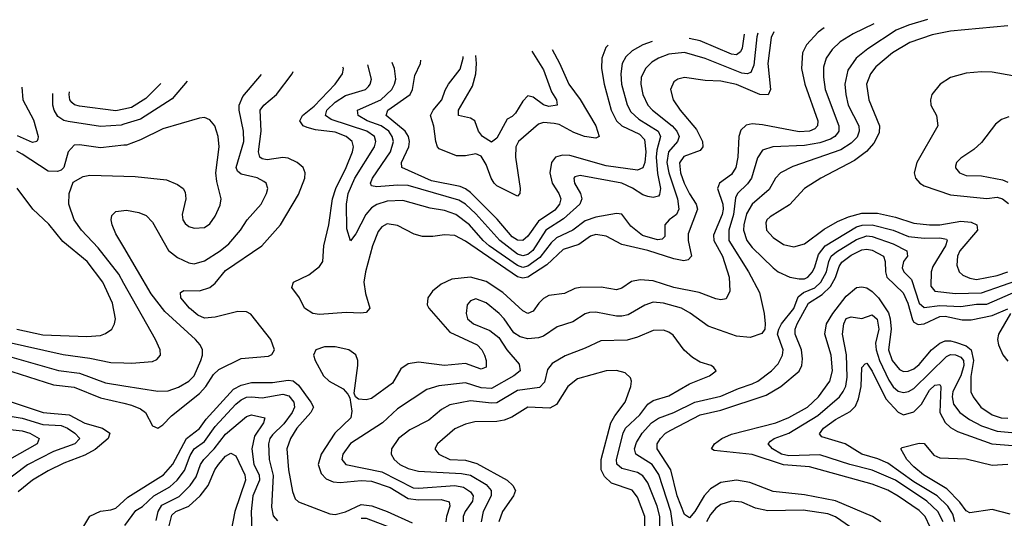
# Model space of a CAD drawing. Header units: inches. Extents: x 1305375 to 1407406, y 744550 to 841633.
# Tile 443 of 509: x 1379601 to 1383377, y 834084 to 835998. Entities that reach past the tile are written whole.
import ezdxf

# ---------------------------------------------------------------- set-up
doc = ezdxf.new("R2010")
doc.units = ezdxf.units.IN
doc.header["$MEASUREMENT"] = 0
doc.layers.add('B3873', color=7, linetype='Continuous')
doc.layers.add('B3883', color=7, linetype='Continuous')

msp = doc.modelspace()

# ---------------------------------------------------------------- linework, layer by layer
at = {"layer": 'B3873', "color": 5}
for points, elevation in [([(1379608.5, 835738.8), (1379612.9, 835690), (1379653.9, 835613.9), (1379671, 835550), (1379670, 835539), (1379666.7, 835530), (1379650, 835526.4), (1379592.2, 835552.2)], 1540), ([(1380000, 835596.3), (1379990, 835593.2), (1379910, 835587.5), (1379786.6, 835606.6), (1379770, 835610.8), (1379746.5, 835626.5), (1379732.7, 835650), (1379727.6, 835670), (1379727.3, 835714.7)], 1540), ([(1380000, 835654.1), (1379970, 835647.5), (1379830, 835666.3), (1379811.3, 835671.3), (1379800.4, 835680.4), (1379793.1, 835690), (1379790.5, 835710.5), (1379791.4, 835720.5)], 1520), ([(1380000, 835515.6), (1379910, 835505.7), (1379830, 835517.8), (1379810, 835515.9), (1379786.3, 835490), (1379769.4, 835430.6), (1379759.6, 835420.4), (1379745.1, 835414.9), (1379710, 835416), (1379610, 835481.6), (1379590, 835492.5)], 1560), ([(1380000, 834985.5), (1379980.3, 835020.3), (1379901.5, 835121.5), (1379837.4, 835190), (1379810, 835229.8), (1379789.2, 835290), (1379789.9, 835330.1), (1379805.9, 835374.1), (1379844.7, 835395.3), (1379870, 835401.5), (1380000, 835397.4)], 1560), ([(1379590, 834809.8), (1379690, 834788.5), (1379858.4, 834781.6), (1379910, 834785), (1379930, 834792.5), (1379953.8, 834810), (1379964.5, 834830), (1379967.9, 834850), (1379957, 834910), (1379919.5, 834990), (1379859.2, 835070), (1379766.6, 835146.6), (1379712.5, 835212.5), (1379650.6, 835270), (1379591.3, 835351.3)], 1580), ([(1380000, 835124.2), (1379970, 835175.4), (1379955.3, 835210), (1379951, 835230), (1379953.7, 835246.3), (1379970, 835261.1), (1380000, 835265.1)], 1540), ([(1379470, 834779.1), (1379767.2, 834712.8), (1379870, 834698.6), (1379950, 834682.2), (1380000, 834680)], 1560), ([(1379570, 834702.8), (1379750, 834651.6), (1379830, 834640.5), (1379930, 834603.4), (1380000, 834592.3)], 1540), ([(1379570, 834647.8), (1379730, 834595.9), (1379810, 834587.5), (1379910, 834546.6), (1380000, 834525.3)], 1520), ([(1379530, 834544.1), (1379690.2, 834490), (1379790, 834480.7), (1379850, 834448.5), (1379918.9, 834430), (1379946, 834410), (1379939.9, 834390), (1379890, 834348.1), (1379850, 834325.9), (1379770, 834295.6), (1379710, 834266.4), (1379649.6, 834230), (1379594.8, 834185.2)], 1480), ([(1379510, 834485.3), (1379610, 834467.9), (1379690, 834443.4), (1379759.6, 834439.6), (1379783.6, 834430), (1379812.8, 834410), (1379830.8, 834390), (1379812.7, 834370), (1379730, 834340.4), (1379630.9, 834289.1), (1379525.9, 834210)], 1460), ([(1379470, 834435.1), (1379610, 834419.5), (1379640.1, 834410), (1379675, 834390), (1379668.3, 834370), (1379561.9, 834310)], 1440), ([(1379581, 833919), (1379650, 833961.7), (1379670, 833962.4), (1379710, 833948.8), (1379730, 833946.8), (1379750, 833953.1), (1379838.8, 834041.2), (1379870, 834091.6), (1379910, 834111.7), (1379950, 834116.1), (1379970, 834123.1), (1380000, 834150.6)], 1480)]:
    msp.add_lwpolyline(points, dxfattribs=dict(at, elevation=elevation))
at = {"layer": 'B3883', "color": 5}
for points, elevation in [([(1382877.1, 835981.5), (1382796.8, 835943.2), (1382747.8, 835912.2), (1382716.4, 835883.6), (1382693.4, 835850), (1382684, 835816), (1382683.1, 835776.9), (1382690.1, 835730.1), (1382741.7, 835590), (1382742, 835570), (1382737.3, 835562.7), (1382727.5, 835550), (1382710, 835539.3), (1382670, 835524.8), (1382610, 835515.4), (1382489.7, 835510.3), (1382450, 835497.5), (1382430, 835467.3), (1382406.9, 835390), (1382392.2, 835367.8), (1382353.3, 835330), (1382346.5, 835313.5), (1382338.6, 835250), (1382320.6, 835190), (1382320.9, 835150), (1382395.9, 835030), (1382438.6, 834950), (1382455.8, 834870), (1382459.3, 834830), (1382458, 834810), (1382446.5, 834793.5), (1382402.6, 834777.4), (1382350, 834783.1), (1382241.2, 834821.2), (1382171.5, 834871.5), (1382138.2, 834890), (1382070, 834909.9), (1382030, 834912.9), (1381997.7, 834902.3), (1381934.8, 834865.2), (1381910, 834859.1), (1381890, 834859.3), (1381810, 834875.4), (1381785.9, 834874.1), (1381770, 834869.1), (1381721.5, 834838.5), (1381661.5, 834818.5), (1381610, 834783.1), (1381590, 834776), (1381550, 834772.8), (1381520.7, 834780.7), (1381496.2, 834796.2), (1381458.7, 834850), (1381439.4, 834870), (1381390, 834910.5), (1381350, 834925.8), (1381330, 834918.9), (1381317.3, 834902.7), (1381313, 834870), (1381318.7, 834850), (1381340.8, 834830), (1381404.3, 834804.3), (1381437.8, 834777.8), (1381469.5, 834730), (1381515.8, 834675.8), (1381520.1, 834650), (1381495.7, 834630), (1381410, 834582.2), (1381370, 834584.4), (1381310, 834603.6), (1381208.2, 834591.8), (1381161.6, 834578.4), (1381050, 834503.9), (1380992.1, 834450), (1380870, 834371.4), (1380840.1, 834330), (1380836.3, 834310), (1380851.7, 834290), (1380990, 834262.1), (1381110, 834201.1), (1381130, 834199), (1381270, 834209.6), (1381302.6, 834202.6), (1381330, 834185.3), (1381340.1, 834170), (1381336.9, 834150), (1381309.7, 834110), (1381301.7, 834090), (1381301.6, 834070)], 1540), ([(1383082.3, 835997.9), (1383010, 835977.3), (1382962.4, 835957.6), (1382853.5, 835886.5), (1382809, 835850), (1382776.6, 835803.4), (1382765.4, 835750), (1382768.7, 835710), (1382778.6, 835670), (1382818.3, 835590), (1382820.8, 835570), (1382812.6, 835547.4), (1382790, 835523.7), (1382750, 835498.4), (1382565.6, 835434.4), (1382518.8, 835410), (1382499.8, 835390), (1382474.6, 835345.4), (1382410, 835289.4), (1382388, 835252), (1382377.5, 835210), (1382377.2, 835190), (1382390, 835149.5), (1382410, 835123.1), (1382490, 835045.1), (1382510, 835029.4), (1382554, 835010), (1382590, 835002.5), (1382610, 835003.2), (1382623.9, 835010), (1382640.9, 835030), (1382650, 835049.3), (1382664.2, 835095.8), (1382690, 835130.1), (1382810, 835202.8), (1382831.3, 835208.7), (1382870, 835209.8), (1382950, 835190.3), (1383010, 835165.4), (1383070, 835159.2), (1383130, 835160.4), (1383154.9, 835154.9), (1383157.8, 835150), (1383151.5, 835130), (1383102.9, 835050), (1383095.8, 835030), (1383095.2, 834975.1), (1383110, 834955.8), (1383190, 834946.7), (1383290, 834949.8), (1383450, 835005.9)], 1560), ([(1383390, 835974.5), (1383170, 835953.7), (1383100.3, 835939.7), (1383014.3, 835910), (1382947.8, 835870), (1382883.7, 835816.3), (1382863.3, 835790), (1382848.3, 835750), (1382857, 835690), (1382898.3, 835590), (1382896.6, 835563.4), (1382876.2, 835523.8), (1382848.3, 835491.7), (1382802.5, 835457.5), (1382672.9, 835390), (1382611, 835350), (1382553.2, 835286.8), (1382479.2, 835240.7), (1382466.7, 835230), (1382462.5, 835217.5), (1382465.4, 835190), (1382490, 835162), (1382530, 835134.2), (1382570, 835126.4), (1382610, 835137.1), (1382686.2, 835193.8), (1382736.9, 835223.1), (1382778.8, 835241.2), (1382830, 835254.5), (1382890, 835254.9), (1382959.2, 835239.2), (1383030, 835216.5), (1383090, 835210.4), (1383130, 835210.8), (1383210, 835224.2), (1383250, 835221), (1383271.1, 835210), (1383274.4, 835190), (1383205.8, 835110), (1383197.3, 835090), (1383194.9, 835054.9), (1383203.5, 835030), (1383217.3, 835017.3), (1383245, 835005), (1383270, 835000.8), (1383350, 835015.9), (1383390, 835030.1)], 1580), ([(1382493.4, 835951), (1382483.1, 835930), (1382470.1, 835829.9), (1382480.1, 835730), (1382471, 835709), (1382439.8, 835710), (1382350, 835749.4), (1382290, 835761.9), (1382230, 835764.5), (1382150, 835775.9), (1382124.4, 835770), (1382110, 835758.9), (1382097.2, 835730), (1382107.3, 835690), (1382134, 835650), (1382196.1, 835576.1), (1382219.5, 835530), (1382220.3, 835510), (1382210, 835495.3), (1382147.2, 835472.8), (1382131.3, 835448.7), (1382135.1, 835410), (1382149.6, 835370), (1382169.1, 835329.1), (1382195.7, 835290), (1382200.8, 835270), (1382164.7, 835175.3), (1382164.8, 835150), (1382176.7, 835090), (1382164.3, 835075.7), (1382147.8, 835072.2), (1382110, 835079.7), (1382010, 835112.2), (1381910, 835135.4), (1381850, 835166.7), (1381810, 835173.4), (1381790, 835166.4), (1381745.7, 835134.3), (1381684.8, 835115.2), (1381622.8, 835057.2), (1381550, 835009.5), (1381530, 835005.1), (1381510, 835010.8), (1381310, 835148.1), (1381270, 835169), (1381230, 835172.4), (1381185.1, 835165.1), (1381145.2, 835165.2), (1381114, 835173.9), (1381050, 835208.2), (1381010, 835213.7), (1380990, 835202.9), (1380975.4, 835184.6), (1380954.3, 835130), (1380926.6, 835030), (1380920.3, 834990), (1380926.6, 834946.6), (1380943.2, 834890), (1380930, 834873.5), (1380908.8, 834871.2), (1380853.1, 834873.1), (1380750, 834866.2), (1380724.5, 834870), (1380693.4, 834890), (1380673.2, 834930), (1380645, 834970), (1380651.2, 834990), (1380710, 835018), (1380749.9, 835050), (1380762.7, 835070), (1380766.9, 835130), (1380786.1, 835210), (1380800.2, 835310), (1380813.5, 835350), (1380853, 835430), (1380876.8, 835490), (1380880.8, 835510), (1380875.3, 835530), (1380853.2, 835550), (1380810, 835566.1), (1380735.2, 835575.2), (1380703.8, 835583.8), (1380687.6, 835590), (1380674.5, 835610), (1380685, 835630), (1380730, 835665.2), (1380810.3, 835750), (1380838.4, 835790), (1380842.6, 835810), (1380840.4, 835815.9)], 1480), ([(1382685.8, 835966.3), (1382662.7, 835950), (1382618.7, 835901.3), (1382603, 835870), (1382599.3, 835810), (1382611.5, 835750), (1382661.4, 835610), (1382659.9, 835590), (1382650, 835579.1), (1382630, 835569.4), (1382590, 835567.7), (1382450, 835594.3), (1382410, 835598), (1382386.9, 835593.1), (1382366.5, 835573.5), (1382359, 835550), (1382354.7, 835470), (1382346.9, 835430), (1382330, 835402.9), (1382284.5, 835370), (1382277.5, 835350), (1382297.2, 835290), (1382298.8, 835270), (1382295.1, 835250), (1382261.6, 835170), (1382262.8, 835150), (1382296.3, 835090), (1382321.6, 835010), (1382323.9, 834956.1), (1382310, 834926.6), (1382290, 834922), (1382270, 834925.9), (1382207.1, 834950), (1382110, 834970.2), (1382030, 834995.4), (1381980.7, 834999.3), (1381947.7, 834992.3), (1381910, 834966.6), (1381890, 834960.5), (1381830.4, 834970.4), (1381750.1, 834969.9), (1381730, 834965.4), (1381690, 834946.2), (1381630, 834938.7), (1381610, 834928), (1381591.6, 834910), (1381570, 834878.3), (1381550, 834869.9), (1381530, 834879.9), (1381453.1, 834950), (1381390, 834993.3), (1381330, 835009.6), (1381258.6, 835001.4), (1381217.1, 834982.9), (1381184, 834956), (1381166, 834930), (1381163.7, 834903.7), (1381169.2, 834890), (1381250, 834798.8), (1381355.5, 834750), (1381373.1, 834730), (1381382.8, 834710), (1381390.1, 834689.9), (1381390, 834664), (1381370, 834656.3), (1381310, 834678.4), (1381230, 834669.9), (1381130, 834683), (1381090, 834677.2), (1381061.9, 834658.1), (1381030, 834602.7), (1380950, 834544.2), (1380930, 834537.9), (1380900.5, 834540.5), (1380889, 834550), (1380883.8, 834563.8), (1380897.8, 834670), (1380898.1, 834690), (1380890, 834711.2), (1380862.7, 834730), (1380810, 834741.4), (1380770, 834741.7), (1380736.9, 834730), (1380728.1, 834710), (1380734.1, 834690), (1380766.4, 834630), (1380787.1, 834610), (1380840.9, 834580.9), (1380859.8, 834559.8), (1380866.7, 834546.7), (1380874.9, 834494.9), (1380870.1, 834470), (1380809.6, 834410.4), (1380757.2, 834330), (1380745.9, 834290), (1380756.3, 834256.3), (1380775.5, 834235.5), (1380803.3, 834223.3), (1380830, 834220.7), (1380910, 834229), (1380950, 834226), (1381021.9, 834201.9), (1381090, 834159.9), (1381130, 834154.3), (1381216.5, 834156.5), (1381247.5, 834147.5), (1381250.5, 834130), (1381237.2, 834090), (1381235.5, 834070)], 1520), ([(1382431.7, 835946.1), (1382428.3, 835931.7), (1382416.7, 835823.3), (1382404.6, 835795.4), (1382390.4, 835789.6), (1382370, 835793), (1382230, 835849.3), (1382150, 835871.2), (1382090, 835864.8), (1382050.2, 835850), (1382024.9, 835835.1), (1382000.4, 835810), (1381984.5, 835775.5), (1381982.3, 835750), (1381990.1, 835710), (1382010.1, 835670), (1382027.4, 835650), (1382102.5, 835590), (1382120.5, 835570), (1382130.1, 835550), (1382123.9, 835530), (1382089.2, 835490.8), (1382083.2, 835450), (1382090.7, 835410), (1382123.1, 835310), (1382129.1, 835270), (1382119.2, 835250), (1382090.9, 835229.1), (1382075, 835210), (1382074.5, 835165.5), (1382064.7, 835155.3), (1382046.9, 835153.1), (1381989.8, 835169.8), (1381944.7, 835204.7), (1381910, 835250.8), (1381890, 835253.6), (1381810, 835240.3), (1381770, 835225.6), (1381721.8, 835190), (1381659.9, 835160.1), (1381639, 835141), (1381595.1, 835084.9), (1381550, 835051.2), (1381530, 835047.1), (1381510, 835053.6), (1381401.1, 835130), (1381377.8, 835150), (1381326, 835210), (1381274, 835250), (1381230, 835265.8), (1381174.5, 835274.5), (1381070, 835303.9), (1381010, 835300.9), (1380970, 835288.2), (1380950, 835275.2), (1380928.4, 835250), (1380890, 835175.4), (1380870, 835149.3), (1380855, 835195), (1380854, 835290), (1380859.9, 835330), (1380886.2, 835390), (1380961.3, 835510), (1380966.9, 835530), (1380960.9, 835550), (1380932.3, 835570), (1380794.9, 835614.9), (1380774.1, 835630), (1380778.4, 835650), (1380810, 835681.4), (1380850, 835706.3), (1380926.6, 835730), (1380938.5, 835741.5), (1380945.2, 835750), (1380949.4, 835770), (1380936.1, 835824.6)], 1460), ([(1382379, 835941.9), (1382371.5, 835888.5), (1382365.6, 835874.4), (1382350, 835862.3), (1382330, 835864.9), (1382210, 835917), (1382168.1, 835925.2)], 1440), ([(1382026.8, 835913.9), (1381990, 835901.4), (1381950, 835878.7), (1381925.3, 835854.7), (1381911.9, 835830), (1381905.8, 835790), (1381909.1, 835750), (1381930, 835671.3), (1381944.4, 835644.4), (1381975.5, 835615.5), (1382048.8, 835570), (1382057.7, 835550), (1382043.6, 835496.4), (1382041.3, 835470), (1382046.7, 835406.7), (1382058, 835350), (1382053.9, 835326.1), (1382050, 835320.7), (1382030, 835315.5), (1382010, 835318.7), (1381990, 835324.9), (1381950.7, 835350.7), (1381909.8, 835370), (1381750, 835399.9), (1381730, 835395.1), (1381726.2, 835390), (1381728.5, 835370), (1381751.1, 835331.1), (1381756.8, 835310), (1381748.8, 835290), (1381686.6, 835233.4), (1381618.5, 835190), (1381568.3, 835111.7), (1381550, 835096.4), (1381530, 835091), (1381510, 835098.1), (1381442.6, 835150), (1381350, 835253), (1381310, 835289.6), (1381285.2, 835305.2), (1381090, 835361.3), (1381050, 835363.1), (1380970, 835356.7), (1380950, 835360.4), (1380945.9, 835370), (1380953.9, 835390), (1381023, 835490), (1381034.2, 835530), (1381029.6, 835550), (1381016.3, 835570), (1380987.5, 835590), (1380933.7, 835610), (1380898.7, 835630), (1380896.5, 835650), (1380985.7, 835690), (1381027.4, 835730), (1381038.6, 835750), (1381043, 835770), (1381038.7, 835810), (1381030.9, 835830), (1381028.8, 835833)], 1440), ([(1381858.1, 835900.5), (1381848.8, 835891.2), (1381833.1, 835850), (1381832, 835810), (1381842.4, 835750), (1381869.5, 835650), (1381889.4, 835610), (1381910, 835589.8), (1381977.9, 835557.9), (1381997.3, 835537.3), (1382001.8, 835490), (1381998.1, 835450), (1381991.1, 835428.9), (1381970, 835420.5), (1381850, 835436.2), (1381710, 835476.9), (1381682.1, 835477.9), (1381655.8, 835470), (1381639.9, 835450), (1381634.3, 835410), (1381643.4, 835370), (1381668.9, 835330), (1381676, 835310), (1381671.1, 835290), (1381652.9, 835267.1), (1381590, 835224.2), (1381550, 835167.4), (1381530, 835149.9), (1381510, 835150.9), (1381490, 835164.3), (1381431.5, 835231.4), (1381330, 835334), (1381310, 835348.8), (1381290, 835356.9), (1381179.8, 835379.8), (1381066.4, 835430), (1381064.7, 835450), (1381093.4, 835510), (1381095.5, 835530), (1381091.5, 835550), (1381078.6, 835570), (1381006.4, 835630), (1381013, 835650), (1381097.9, 835710), (1381106.7, 835730), (1381116.6, 835783.4), (1381138.1, 835830), (1381139.4, 835843)], 1420), ([(1381642.3, 835883.4), (1381671.1, 835831.1), (1381706.7, 835750), (1381750, 835690.9), (1381809.7, 835590), (1381823.5, 835550), (1381810, 835543.5), (1381767.4, 835550), (1381725.3, 835565.3), (1381670, 835594.9), (1381650, 835599.9), (1381610, 835602.8), (1381590, 835597.2), (1381513.8, 835530), (1381503.9, 835510), (1381502.1, 835470), (1381520.7, 835350), (1381518.7, 835330), (1381510, 835320.6), (1381430, 835360.5), (1381420.3, 835370), (1381408.3, 835390), (1381390, 835441.7), (1381370, 835474.4), (1381350, 835482.9), (1381310, 835475), (1381275.6, 835475.6), (1381210, 835501.8), (1381203.1, 835510), (1381196.3, 835530), (1381189.4, 835589.4), (1381176.7, 835630), (1381186.1, 835650), (1381219.6, 835690), (1381232.4, 835727.6), (1381245.5, 835750), (1381290, 835807.5), (1381302.1, 835850), (1381301, 835856.2)], 1380), ([(1381565.1, 835877.2), (1381610, 835805.8), (1381640.7, 835720.7), (1381659, 835690), (1381662.6, 835670), (1381630, 835664.2), (1381610, 835671.3), (1381570, 835700.6), (1381550, 835705), (1381530, 835685.3), (1381501.6, 835638.4), (1381490, 835626.2), (1381470, 835615.6), (1381430, 835542.8), (1381410, 835528.2), (1381376.1, 835550), (1381359.8, 835570), (1381345.7, 835610), (1381330, 835619.8), (1381284.2, 835630), (1381283.4, 835650), (1381337.1, 835742.9), (1381350.3, 835789.7), (1381352.4, 835830), (1381350.6, 835860.2)], 1360), ([(1380000, 834525.3), (1380030, 834518.2), (1380063.8, 834503.8), (1380083, 834490), (1380110, 834439), (1380130, 834430.2), (1380150, 834441.9), (1380182.8, 834477.2), (1380290, 834562.2), (1380314.4, 834590), (1380344, 834636), (1380364.6, 834655.4), (1380450, 834696.8), (1380554.4, 834705.6), (1380567.4, 834712.6), (1380578.5, 834730), (1380564.1, 834770), (1380487.6, 834867.6), (1380470, 834875.8), (1380437.4, 834877.4), (1380350, 834855.2), (1380310, 834852.6), (1380283.4, 834863.4), (1380251.7, 834890), (1380218.5, 834930), (1380216.9, 834950), (1380230, 834957.7), (1380290, 834956.9), (1380330, 834969.6), (1380350, 834986.7), (1380390, 835034.5), (1380529.8, 835130), (1380600.8, 835210), (1380670, 835327.2), (1380694.5, 835390), (1380695.3, 835410), (1380687.4, 835430), (1380665, 835450), (1380630, 835466.4), (1380610, 835468.2), (1380550, 835460.1), (1380530, 835463.7), (1380521.6, 835470), (1380517.1, 835490), (1380527, 835570), (1380523.5, 835650), (1380537.6, 835670), (1380585.6, 835710), (1380645.6, 835790), (1380648.9, 835798.5)], 1520), ([(1380000, 835265.1), (1380010, 835266.4), (1380057.4, 835257.4), (1380085.7, 835245.7), (1380110, 835220.9), (1380172, 835112), (1380205.5, 835085.5), (1380250, 835064.2), (1380270, 835060.1), (1380310, 835071.9), (1380370, 835110.1), (1380402.8, 835137.2), (1380447.9, 835190), (1380472.8, 835230), (1380527, 835290), (1380547.7, 835330), (1380552, 835350), (1380546, 835370), (1380537.2, 835377.2), (1380511.2, 835391.2), (1380450, 835405), (1380436.6, 835416.6), (1380430.4, 835430), (1380460.3, 835530), (1380459.3, 835570), (1380442.7, 835650), (1380442.4, 835670), (1380457.1, 835702.9), (1380527.8, 835787.4)], 1540), ([(1383410, 835781.7), (1383330, 835796.9), (1383290, 835798.1), (1383230, 835792.4), (1383170, 835776.1), (1383131.3, 835750), (1383099.2, 835710), (1383093.2, 835690), (1383095.2, 835670), (1383116.2, 835630), (1383122.2, 835590), (1383040.8, 835450), (1383030.8, 835410), (1383036.8, 835390), (1383053, 835370), (1383070, 835360.1), (1383170, 835324.9), (1383310, 835311.4), (1383350, 835315.9), (1383370, 835310.7), (1383392.3, 835292.3)], 1620), ([(1380243.5, 835761.6), (1380185.9, 835694.1), (1380063.7, 835616.3), (1380000, 835596.3)], 1540), ([(1380142.4, 835752.4), (1380084.9, 835695.1), (1380030, 835660.6), (1380000, 835654.1)], 1520), ([(1380000, 835397.4), (1380043.9, 835396.1), (1380163.4, 835383.4), (1380205.5, 835365.5), (1380227.2, 835350), (1380235.9, 835335.9), (1380238.5, 835310), (1380224.3, 835250), (1380226.6, 835230), (1380235.2, 835215.2), (1380250, 835203.5), (1380270, 835197.5), (1380310, 835200.2), (1380330, 835214.3), (1380350, 835243.1), (1380370, 835286), (1380373.8, 835310), (1380357, 835377), (1380353.4, 835410), (1380365.9, 835510), (1380362.5, 835550), (1380348.7, 835590), (1380330, 835613.5), (1380310, 835622), (1380290, 835620.3), (1380150, 835579), (1380064, 835536), (1380010, 835516.7), (1380000, 835515.6)], 1560), ([(1383394.8, 835625.2), (1383366, 835614), (1383342.8, 835597.2), (1383290, 835526.9), (1383260, 835500), (1383210, 835466.6), (1383193.4, 835450), (1383190, 835435.3), (1383190, 835428.5), (1383204.6, 835410), (1383230, 835399.1), (1383290, 835398.9), (1383370, 835383.6), (1383390, 835373.8)], 1640), ([(1382111.4, 834011.4), (1382098, 834110), (1382051.9, 834251.8), (1382026.2, 834290), (1381963.4, 834330), (1381958.3, 834350), (1381965.8, 834374.2), (1381987.4, 834410), (1382024.3, 834450), (1382050, 834468.1), (1382109, 834490), (1382190, 834529.2), (1382290, 834552.6), (1382357.7, 834582.3), (1382410, 834599.3), (1382431.8, 834610), (1382484, 834650), (1382510, 834677.3), (1382525.6, 834710), (1382528.3, 834730), (1382506.9, 834790), (1382511.5, 834810), (1382522.1, 834830), (1382570, 834889.2), (1382586.1, 834933.9), (1382606.7, 834950), (1382650, 834968), (1382672.8, 834990), (1382695.5, 835030), (1382703.9, 835070), (1382712.8, 835090), (1382732.8, 835107.2), (1382810, 835154.4), (1382850, 835167.5), (1382870, 835165.8), (1382950, 835137.9), (1383003.5, 835110), (1383006, 835090), (1382990.5, 835069.5), (1382985.4, 835045.4), (1382992, 835030), (1383020.3, 835000.3), (1383050, 834909), (1383070, 834892.8), (1383130, 834901.1), (1383210, 834896.3), (1383270, 834905.6), (1383310, 834905.4), (1383430, 834957.8)], 1540), ([(1380000, 834592.3), (1380130, 834571.6), (1380170, 834573.4), (1380210, 834587), (1380249.9, 834610), (1380269.3, 834630.7), (1380296, 834690), (1380302.2, 834710), (1380301.8, 834730), (1380292.7, 834750), (1380275.5, 834770), (1380157.7, 834877.7), (1380105, 834945), (1380000, 835124.2)], 1540), ([(1382903, 834070), (1382871.9, 834090), (1382730, 834151.2), (1382610, 834174.2), (1382490, 834186.5), (1382401.4, 834221.4), (1382350, 834230.2), (1382290, 834221.7), (1382250, 834196.8), (1382225.6, 834170), (1382190, 834109.2), (1382170, 834085.4), (1382150, 834098), (1382122.4, 834170), (1382097.3, 834270), (1382045.9, 834350), (1382045.5, 834370), (1382058.1, 834390), (1382077.3, 834410), (1382097.5, 834422.5), (1382210, 834480.3), (1382290, 834498.5), (1382463.2, 834556.8), (1382519.6, 834590), (1382590, 834649.1), (1382599.7, 834670), (1382603.5, 834696.5), (1382599.3, 834730), (1382575.3, 834790), (1382575.1, 834810), (1382582.8, 834830), (1382625.9, 834910), (1382677.8, 834942.2), (1382710, 834973.4), (1382730, 835007.8), (1382743.1, 835050), (1382753.6, 835066.4), (1382790, 835093.5), (1382830, 835114.7), (1382850, 835117.4), (1382870, 835113.5), (1382913.2, 835090), (1382920.1, 835070), (1382920.9, 835030), (1382926.8, 835010), (1382988.8, 834948.8), (1383006.5, 834910), (1383025, 834845), (1383030, 834836.9), (1383047.1, 834827.1), (1383070, 834830.1), (1383130, 834858.8), (1383150, 834859.7), (1383214.6, 834845.4), (1383250, 834845.7), (1383330, 834862.1), (1383390, 834887.9)], 1520), ([(1380000, 834680), (1380030, 834678.8), (1380110, 834685.8), (1380126.8, 834693.2), (1380140.5, 834710), (1380139.2, 834730), (1380122, 834770), (1380000, 834985.5)], 1560), ([(1383092.9, 834050), (1383073.4, 834090), (1383050, 834114), (1382970, 834169.3), (1382930, 834191.1), (1382870, 834214.4), (1382630, 834281.3), (1382530, 834289.2), (1382410, 834328.8), (1382264.6, 834344.6), (1382254.3, 834350), (1382265.7, 834370), (1382293, 834390), (1382330, 834406.2), (1382500.8, 834450), (1382550, 834470.1), (1382622.3, 834510), (1382664.8, 834550), (1382707.9, 834610), (1382718.5, 834650), (1382713.2, 834710), (1382689, 834790), (1382695.5, 834830), (1382719.4, 834870), (1382770, 834935.8), (1382810, 834970.1), (1382830, 834972.6), (1382850, 834968.9), (1382870, 834954.5), (1382894.4, 834930), (1382932.5, 834872.5), (1382939.4, 834850), (1382942.3, 834810), (1382933.2, 834730), (1382946.3, 834690), (1382975, 834654.9), (1382990, 834647.6), (1383008.4, 834648.4), (1383030, 834657.7), (1383050, 834673.7), (1383098.2, 834730), (1383130, 834755.8), (1383150, 834764.7), (1383170, 834765.4), (1383190, 834759.8), (1383230, 834745.4), (1383250, 834730.8), (1383258.4, 834690), (1383248.4, 834628.4), (1383249, 834569), (1383256.8, 834550), (1383286.4, 834510), (1383330, 834481.3), (1383364.2, 834470), (1383390, 834468.2)], 1480), ([(1383142.4, 834070), (1383122.4, 834110), (1383080.3, 834150), (1382959.5, 834230), (1382870, 834268.9), (1382784.2, 834290), (1382670, 834327.2), (1382550, 834324.1), (1382522, 834330), (1382487.3, 834350), (1382471.3, 834370), (1382480.3, 834379.7), (1382494.5, 834390), (1382550, 834410.6), (1382662, 834478), (1382744.3, 834550), (1382759.3, 834570), (1382769.4, 834590.6), (1382774.7, 834625.3), (1382771.5, 834711.5), (1382755.7, 834790), (1382761.1, 834830), (1382770, 834850.1), (1382790, 834857.3), (1382830, 834850.5), (1382870, 834865.2), (1382888.7, 834848.7), (1382895.5, 834810), (1382883.4, 834756.6), (1382885.3, 834730), (1382898.1, 834690), (1382934.5, 834614.5), (1382950, 834588.1), (1382970, 834571.6), (1382990, 834566), (1383010, 834570.1), (1383030, 834582.6), (1383154.7, 834705.3), (1383170, 834712.2), (1383190, 834711.1), (1383210, 834702.8), (1383220.3, 834690), (1383221.3, 834670), (1383210, 834630.4), (1383179.7, 834570), (1383176.6, 834550), (1383182.2, 834522.2), (1383206.7, 834490), (1383243.1, 834463.1), (1383290, 834439.1), (1383350, 834418.4), (1383490, 834405.6)], 1460), ([(1383400.5, 834870), (1383354.8, 834790), (1383351.3, 834770), (1383354.2, 834750), (1383370.7, 834710.7), (1383390, 834686.6)], 1520), ([(1382054.4, 834010), (1382055.7, 834090), (1382045.1, 834130), (1382010, 834219.6), (1381990, 834246.5), (1381970, 834260.1), (1381910, 834274.3), (1381891.1, 834291.1), (1381889.6, 834310), (1381914.5, 834410), (1381923.7, 834430), (1381978.5, 834481.5), (1382010, 834521.9), (1382030, 834536.1), (1382090, 834553.8), (1382170, 834599.3), (1382246, 834630), (1382271.3, 834650), (1382262.4, 834662.4), (1382253.2, 834670), (1382210, 834682.7), (1382180.9, 834700.9), (1382149.3, 834729.3), (1382106.5, 834786.5), (1382090, 834798.6), (1382070, 834805.6), (1382030, 834805.2), (1381970, 834778.7), (1381930, 834767.7), (1381830, 834765.4), (1381770, 834736.5), (1381692.2, 834707.8), (1381642.3, 834677.7), (1381624.8, 834655.2), (1381613.9, 834606.1), (1381594.2, 834585.8), (1381510, 834574.3), (1381430, 834527.2), (1381410, 834525.1), (1381330, 834534.1), (1381250, 834519), (1381218, 834502), (1381170, 834460.9), (1381096.9, 834423.1), (1381053.7, 834390), (1381026.8, 834350), (1381025.3, 834330), (1381036.6, 834310), (1381058.7, 834290), (1381090, 834275.1), (1381130, 834264.3), (1381295.6, 834255.6), (1381329.2, 834249.2), (1381390, 834213.9), (1381408.6, 834190), (1381409.1, 834170), (1381378.7, 834110), (1381370.1, 834070)], 1560), ([(1382000.1, 833990), (1381998.4, 834090), (1381970, 834165), (1381950, 834192.2), (1381870, 834218.8), (1381843.8, 834243.8), (1381830.2, 834270), (1381830.5, 834310), (1381868.4, 834450), (1381882.6, 834477.4), (1381922.6, 834530), (1381944.1, 834590), (1381947.4, 834610), (1381943.3, 834623.3), (1381922.3, 834642.3), (1381890, 834650.6), (1381850, 834649.3), (1381740.6, 834619.4), (1381702.8, 834590), (1381659, 834521), (1381633.8, 834506.2), (1381550, 834509.9), (1381487.6, 834472.4), (1381459.2, 834460.8), (1381430, 834455), (1381346.1, 834453.9), (1381310, 834444.9), (1381270, 834426.6), (1381203.2, 834370), (1381193.2, 834350), (1381207.9, 834330), (1381250, 834309.7), (1381310, 834306.6), (1381353.9, 834293.9), (1381470, 834230), (1381492.5, 834210), (1381502.1, 834190), (1381495.1, 834170), (1381452.2, 834110), (1381438.1, 834070)], 1580), ([(1383186.8, 834070), (1383179.8, 834099.8), (1383160.1, 834130), (1383119.2, 834170), (1383030, 834224.2), (1382930, 834295.8), (1382892.1, 834312.1), (1382830.5, 834330), (1382766.3, 834370), (1382676.6, 834396.6), (1382668, 834408), (1382682.9, 834430), (1382730, 834463.5), (1382786.2, 834493.8), (1382806.1, 834513.9), (1382817.9, 834542.1), (1382828.5, 834590), (1382830, 834663), (1382843.2, 834676.8), (1382850, 834679.7), (1382870, 834648.8), (1382922.3, 834542.3), (1382970, 834491), (1382990, 834480.9), (1383030, 834492.8), (1383058.8, 834521.2), (1383090, 834575.7), (1383110, 834594.4), (1383130, 834597.8), (1383133.2, 834590), (1383130.1, 834490.1), (1383150, 834451.8), (1383170, 834431.9), (1383197.1, 834417.1), (1383329.2, 834369.2), (1383410, 834362.7)], 1440), ([(1380000, 834150.6), (1380015.3, 834164.7), (1380152.3, 834250), (1380188.2, 834291.8), (1380240.4, 834390), (1380290, 834429), (1380315.7, 834464.3), (1380420.8, 834579.2), (1380450, 834594.9), (1380490, 834604.7), (1380570, 834605.4), (1380630, 834613.9), (1380650, 834611.3), (1380670, 834594.8), (1380717.7, 834530), (1380727.7, 834510), (1380717, 834490), (1380664, 834430), (1380639.1, 834390), (1380625.3, 834350), (1380631.1, 834270), (1380646.7, 834186.7), (1380657.8, 834157.8), (1380670, 834146.4), (1380790, 834100.8), (1380810, 834098.8), (1380850, 834108.4), (1380910, 834136.2), (1380951.7, 834131.6), (1381010, 834110.1), (1381105.9, 834065.9)], 1480), ([(1380003.9, 834056.1), (1380046.7, 834113.3), (1380071.1, 834128.9), (1380115.4, 834170), (1380176, 834204), (1380204.3, 834230), (1380233, 834267), (1380254.9, 834325.1), (1380270.2, 834349.8), (1380310, 834379.1), (1380350, 834436.4), (1380430, 834521.4), (1380450, 834538.8), (1380470, 834548.2), (1380490, 834550.6), (1380530, 834546.3), (1380610, 834560.8), (1380633.3, 834553.3), (1380651.8, 834530), (1380654.1, 834510), (1380645.4, 834490), (1380613.6, 834446.4), (1380570, 834404), (1380560.2, 834390), (1380554.6, 834370), (1380557.4, 834310), (1380572.4, 834247.6), (1380566.6, 834126.6), (1380573.1, 834093.1), (1380590, 834073.4)], 1460), ([(1380124.7, 834075.3), (1380132.3, 834110), (1380145.4, 834134.6), (1380212.4, 834167.6), (1380254.7, 834210), (1380277.6, 834242.4), (1380294.5, 834290), (1380306.3, 834310), (1380346, 834350), (1380390, 834406.5), (1380470, 834474.7), (1380490, 834480.5), (1380540.8, 834470), (1380536.2, 834450), (1380501.1, 834398.9), (1380491.3, 834350), (1380499.1, 834290), (1380518.9, 834250), (1380519.8, 834230), (1380494.6, 834170), (1380487.9, 834110), (1380490.5, 834030)], 1440), ([(1383399.8, 834099.8), (1383330, 834117.5), (1383244.1, 834104.1), (1383230, 834112), (1383205.9, 834145.9), (1383156.6, 834196.6), (1383067.3, 834250), (1383030, 834281), (1383002.6, 834310), (1382979.7, 834350), (1382984.9, 834355.1), (1383050, 834371.8), (1383070, 834371.3), (1383106, 834326), (1383130, 834315.2), (1383230, 834311.5), (1383330, 834287.6), (1383390, 834291.5)], 1420), ([(1380170, 834039.8), (1380183.9, 834096.1), (1380199.9, 834110), (1380250, 834130.1), (1380293.3, 834170), (1380323.8, 834210), (1380348.9, 834270), (1380362.9, 834290), (1380390, 834322.7), (1380410, 834334.1), (1380430, 834324.1), (1380463.7, 834250), (1380466.8, 834230), (1380426.2, 834110), (1380410.4, 834030)], 1420), ([(1382787.4, 834050), (1382729.1, 834089.1), (1382700.6, 834100.6), (1382604.9, 834115.1), (1382470, 834112.3), (1382423.2, 834123.2), (1382370, 834145.4), (1382330, 834149.9), (1382290, 834136.6), (1382270, 834122.3), (1382250, 834098.3), (1382234.8, 834070)], 1540), ([(1380910, 834083.6), (1380930, 834084.4), (1381070, 834030.8)], 1460)]:
    msp.add_lwpolyline(points, dxfattribs=dict(at, elevation=elevation))

doc.saveas('drawing.dxf')
